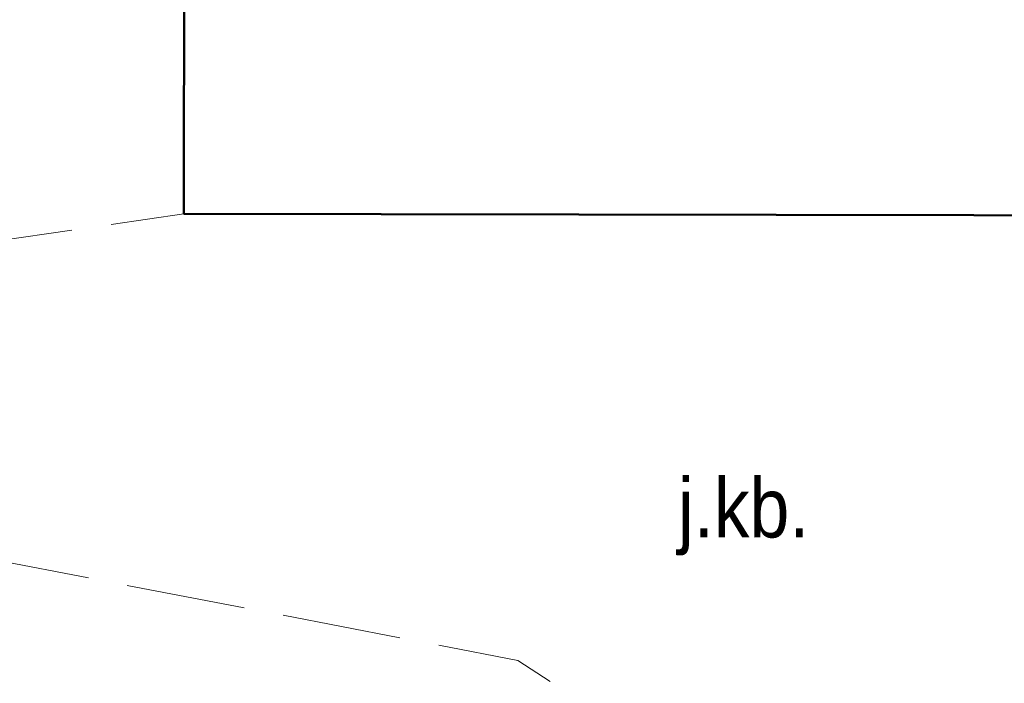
# Model space of a CAD drawing. Header units: metres. Extents: x 7527663 to 7537587, y 5492976 to 5503267.
# Tile 438 of 656: x 7532024.02 to 7532036.43, y 5499166.09 to 5499174.46. Entities that reach past the tile are written whole.
import ezdxf

# ---------------------------------------------------------------- set-up
doc = ezdxf.new("R2010")
doc.units = ezdxf.units.M
doc.linetypes.add('1.5_0.5', pattern=[2, 1.5, -0.5])
doc.styles.get("Standard").update_dxf_attribs({"font": 'Working1250', "width": 0.75})

msp = doc.modelspace()

# ---------------------------------------------------------------- linework, layer by layer
at = {"layer": '312-budynek ewidencyjny', "color": 7, "linetype": 'CONTINUOUS', "lineweight": 50, "flags": 128}
for points in [[(7532026.09, 5499172.01), (7532026.1, 5499178.49)], [(7532038.54, 5499171.99), (7532026.09, 5499172.01)]]:
    msp.add_lwpolyline(points, dxfattribs=at)
at = {"layer": 'jezdnia', "color": 7, "linetype": '1.5_0.5', "lineweight": 18, "flags": 128}
msp.add_lwpolyline([(7532010.35, 5499167.88), (7532011.17, 5499164.63), (7532023.18, 5499167.75), (7532030.3, 5499166.38), (7532030.96, 5499165.95), (7532031.36, 5499165.35), (7532031.38, 5499164.68), (7532032.55, 5499164.55), (7532032.77, 5499164.73), (7532033.72, 5499164.41), (7532034.53, 5499163.7), (7532034.87, 5499162.96), (7532034.91, 5499161.45), (7532035.2, 5499160.1), (7532035.76, 5499158.87), (7532036.45, 5499157.91), (7532037.25, 5499157.24), (7532038.42, 5499156.48), (7532039.66, 5499156.04), (7532041.26, 5499155.94), (7532042.51, 5499156.09), (7532043.6, 5499156.48), (7532044.72, 5499157.27), (7532045.74, 5499158.16), (7532046.6, 5499159.42), (7532047.52, 5499160.14), (7532049.09, 5499160.67), (7532050.67, 5499161.12), (7532052.3, 5499161.32), (7532062.63, 5499161.9), (7532064, 5499161.76), (7532065.87, 5499161.06), (7532069.54, 5499159.03), (7532070.11, 5499161.99), (7532071.49, 5499164.67), (7532073.5, 5499166.67), (7532062.38, 5499166.04), (7532050.41, 5499165.31), (7532049.13, 5499165.39), (7532047.92, 5499165.64), (7532046.41, 5499166.22), (7532045.12, 5499167.08), (7532044.22, 5499167.72), (7532043.16, 5499168.26), (7532041.88, 5499168.59), (7532040.42, 5499168.76), (7532039.51, 5499169.23), (7532038.67, 5499169.88), (7532038.24, 5499170.65), (7532038.54, 5499171.99), (7532026.09, 5499172.01), (7532022.55, 5499171.5)], close=True, dxfattribs=at)

# ---------------------------------------------------------------- texts
at = {"layer": 'jezdnia-Atr17', "color": 7, "width": 0.9}
msp.add_text('j.kb.', height=0.75, dxfattribs=at).set_placement((7532032.32, 5499167.93))

doc.saveas('drawing.dxf')
